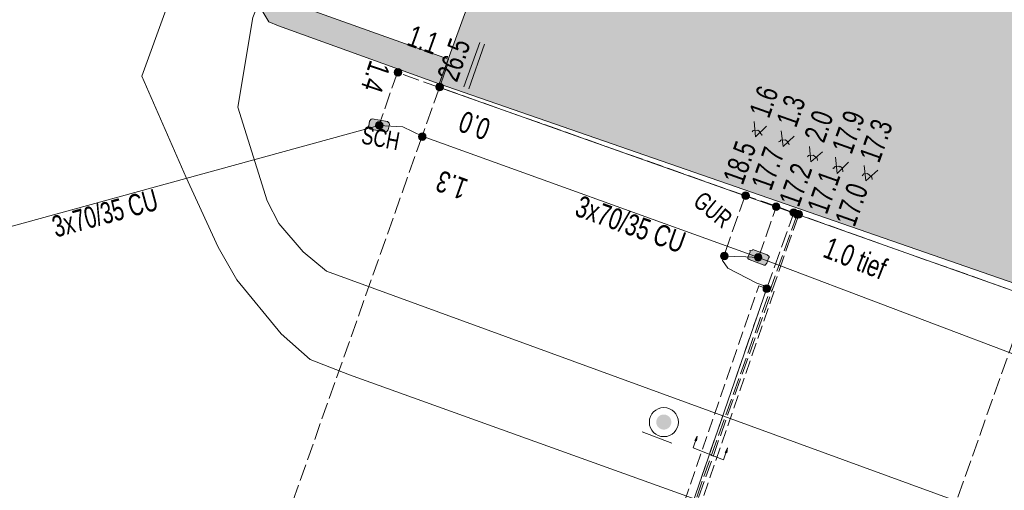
# Model space of a CAD drawing. Header units: metres. Extents: x -740 to 758, y -633 to 854.
# Tile 479 of 656: x -79 to -54, y -189 to -178. Entities that reach past the tile are written whole.
import ezdxf

# ---------------------------------------------------------------- set-up
doc = ezdxf.new("R2010")
doc.units = ezdxf.units.M
doc.header["$MEASUREMENT"] = 0
for name, pattern in [('333_125', [0.4576, 0.3328, -0.1248]), ('333_333', [0.6656, 0.3328, -0.3328]), ('416_125', [0.5408, 0.416, -0.1248])]:
    doc.linetypes.add(name, pattern=pattern)
for name, color, linetype in [('Gis.LOVION', 7, 'Continuous'), ('Grundkarte.LOVION', 7, 'Continuous'), ('Strom.LOVION', 7, 'Continuous'), ('StromBemass.LOVION', 7, 'Continuous')]:
    doc.layers.add(name, color=color, linetype=linetype)
doc.styles.add('ERSTELLTER_STIL_1', font='arial.ttf')

msp = doc.modelspace()

# ---------------------------------------------------------------- hatches: boundary and pattern name
at = {"layer": 'Grundkarte.LOVION', "linetype": 'Continuous', "lineweight": 18}
for color, points in [(9, [(-65.294, -163.701), (-68.876, -174.218), (-66.832, -174.876), (-67.056, -175.607), (-68.431, -179.377), (-43.498, -188.022), (-43.012, -186.645), (-43.781, -186.336), (-42.753, -183.25), (-36.181, -185.474), (-32.645, -175.08), (-32.464, -175.121), (-32.4, -175.174), (-32.283, -175.163), (-32.192, -175.183), (-32.016, -175.166), (-31.925, -175.187), (-31.841, -175.149), (-31.75, -175.17), (-31.665, -175.132), (-31.548, -175.12), (-31.123, -174.931), (-31.012, -174.861), (-30.927, -174.823), (-30.874, -174.759), (-30.789, -174.721), (-30.419, -174.271), (-30.398, -174.18), (-30.293, -174.052), (-30.251, -173.87), (-30.198, -173.806), (-30.116, -173.443), (-30.154, -173.358), (-30.133, -173.268), (-30.144, -173.151), (-30.124, -173.06), (-30.161, -172.975), (-30.141, -172.884), (-30.179, -172.799), (-30.19, -172.682), (-30.342, -172.342), (-30.412, -172.231), (-30.449, -172.146), (-30.514, -172.093), (-30.552, -172.008), (-30.712, -171.876), (-30.75, -171.791), (-30.911, -171.659), (-31.002, -171.638), (-31.13, -171.533), (-31.221, -171.512), (-31.285, -171.459), (-31.376, -171.439), (-30.671, -169.271), (-31.68, -168.927), (-36.913, -167.103), (-39.726, -166.137), (-40.192, -167.424), (-61.601, -160.059), (-62.818, -163.636), (-63.074, -164.341)]), (254, [(-71.993, -176.503), (-72.601, -176.326), (-72.846, -177.148), (-72.908, -177.42), (-72.66, -177.839), (-72.415, -177.934), (-68.431, -179.377), (-68.196, -178.762), (-72.238, -177.325), (-72.211, -177.293)])]:
    msp.add_hatch(color=color, dxfattribs=at).paths.add_polyline_path(points)
at = {"layer": 'Strom.LOVION', "linetype": 'Continuous', "lineweight": 13}
for points in [[(-70.139, -180.504), (-69.763, -180.571), (-69.733, -180.568), (-69.694, -180.52), (-69.663, -180.384), (-69.666, -180.354), (-69.714, -180.315), (-70.09, -180.248), (-70.119, -180.251), (-70.159, -180.299), (-70.176, -180.419), (-70.19, -180.435), (-70.187, -180.465)], [(-60.734, -183.737), (-60.382, -183.865), (-60.366, -183.879), (-60.336, -183.876), (-60.297, -183.827), (-60.25, -183.705), (-60.236, -183.689), (-60.239, -183.659), (-60.287, -183.62), (-60.64, -183.492), (-60.653, -183.508), (-60.712, -183.513), (-60.709, -183.543), (-60.756, -183.666), (-60.769, -183.682), (-60.766, -183.711)], [(-62.02, -188.119), (-62.083, -188.229), (-62.038, -188.239)], [(-61.267, -188.415), (-61.33, -188.524), (-61.285, -188.535)]]:
    msp.add_hatch(color=7, dxfattribs=at).paths.add_polyline_path(points)
at = {"layer": 'Strom.LOVION', "linetype": 'Continuous', "lineweight": 18}
msp.add_hatch(color=150, dxfattribs=at).paths.add_polyline_path([(-62.707, -187.891), (-62.694, -187.872), (-62.682, -187.851), (-62.674, -187.829), (-62.668, -187.806), (-62.665, -187.783), (-62.665, -187.759), (-62.668, -187.736), (-62.674, -187.713), (-62.683, -187.692), (-62.694, -187.671), (-62.708, -187.652), (-62.724, -187.635), (-62.742, -187.62), (-62.762, -187.608), (-62.784, -187.598), (-62.806, -187.59), (-62.829, -187.586), (-62.852, -187.585), (-62.876, -187.586), (-62.899, -187.591), (-62.921, -187.598), (-62.943, -187.608), (-62.962, -187.621), (-62.98, -187.636), (-62.996, -187.653), (-63.01, -187.672), (-63.021, -187.693), (-63.03, -187.715), (-63.036, -187.737), (-63.039, -187.761), (-63.039, -187.784), (-63.036, -187.807), (-63.03, -187.83), (-63.021, -187.852), (-63.01, -187.873), (-62.996, -187.892), (-62.979, -187.909), (-62.961, -187.924), (-62.941, -187.936), (-62.92, -187.946), (-62.898, -187.953), (-62.875, -187.958), (-62.851, -187.959), (-62.828, -187.957), (-62.805, -187.953), (-62.782, -187.946), (-62.761, -187.935), (-62.741, -187.923), (-62.723, -187.908)])
at = {"layer": 'StromBemass.LOVION', "linetype": 'Continuous', "lineweight": 13}
for points in [[(-69.38, -179.148), (-69.373, -179.139), (-69.367, -179.128), (-69.363, -179.117), (-69.36, -179.106), (-69.358, -179.094), (-69.358, -179.082), (-69.36, -179.07), (-69.363, -179.059), (-69.367, -179.048), (-69.373, -179.037), (-69.38, -179.028), (-69.388, -179.019), (-69.397, -179.011), (-69.407, -179.005), (-69.418, -179), (-69.43, -178.996), (-69.441, -178.994), (-69.453, -178.994), (-69.465, -178.994), (-69.477, -178.997), (-69.488, -179), (-69.499, -179.005), (-69.509, -179.012), (-69.518, -179.019), (-69.526, -179.028), (-69.533, -179.038), (-69.539, -179.048), (-69.543, -179.059), (-69.546, -179.071), (-69.547, -179.083), (-69.547, -179.094), (-69.546, -179.106), (-69.543, -179.118), (-69.538, -179.129), (-69.533, -179.139), (-69.526, -179.149), (-69.517, -179.157), (-69.508, -179.165), (-69.498, -179.171), (-69.487, -179.176), (-69.476, -179.18), (-69.464, -179.182), (-69.452, -179.183), (-69.441, -179.182), (-69.429, -179.18), (-69.418, -179.176), (-69.407, -179.171), (-69.397, -179.165), (-69.388, -179.157)], [(-69.376, -179.151), (-69.369, -179.141), (-69.363, -179.131), (-69.359, -179.12), (-69.356, -179.109), (-69.355, -179.097), (-69.355, -179.085), (-69.356, -179.073), (-69.359, -179.062), (-69.363, -179.051), (-69.369, -179.04), (-69.376, -179.031), (-69.384, -179.022), (-69.394, -179.015), (-69.404, -179.008), (-69.414, -179.003), (-69.426, -179), (-69.437, -178.997), (-69.449, -178.997), (-69.461, -178.997), (-69.473, -179), (-69.484, -179.003), (-69.495, -179.008), (-69.505, -179.015), (-69.514, -179.022), (-69.522, -179.031), (-69.529, -179.041), (-69.534, -179.051), (-69.539, -179.062), (-69.542, -179.074), (-69.543, -179.085), (-69.543, -179.097), (-69.542, -179.109), (-69.539, -179.121), (-69.534, -179.132), (-69.528, -179.142), (-69.521, -179.152), (-69.513, -179.16), (-69.504, -179.168), (-69.494, -179.174), (-69.483, -179.179), (-69.472, -179.183), (-69.46, -179.185), (-69.448, -179.186), (-69.437, -179.185), (-69.425, -179.183), (-69.414, -179.179), (-69.403, -179.174), (-69.393, -179.167), (-69.384, -179.16)], [(-68.348, -179.514), (-68.341, -179.504), (-68.336, -179.494), (-68.331, -179.483), (-68.328, -179.472), (-68.327, -179.461), (-68.327, -179.449), (-68.329, -179.438), (-68.332, -179.426), (-68.336, -179.415), (-68.341, -179.405), (-68.348, -179.396), (-68.356, -179.388), (-68.365, -179.38), (-68.375, -179.374), (-68.386, -179.369), (-68.397, -179.365), (-68.408, -179.363), (-68.42, -179.363), (-68.431, -179.363), (-68.443, -179.366), (-68.454, -179.369), (-68.464, -179.374), (-68.474, -179.38), (-68.483, -179.388), (-68.491, -179.396), (-68.498, -179.406), (-68.503, -179.416), (-68.507, -179.427), (-68.51, -179.438), (-68.512, -179.45), (-68.512, -179.461), (-68.51, -179.473), (-68.507, -179.484), (-68.503, -179.495), (-68.497, -179.505), (-68.49, -179.514), (-68.482, -179.523), (-68.473, -179.53), (-68.464, -179.536), (-68.453, -179.541), (-68.442, -179.545), (-68.431, -179.547), (-68.419, -179.548), (-68.407, -179.547), (-68.396, -179.545), (-68.385, -179.541), (-68.375, -179.536), (-68.365, -179.53), (-68.356, -179.522)], [(-68.34, -179.515), (-68.334, -179.506), (-68.328, -179.496), (-68.324, -179.485), (-68.321, -179.474), (-68.32, -179.462), (-68.32, -179.45), (-68.321, -179.439), (-68.324, -179.428), (-68.328, -179.417), (-68.334, -179.407), (-68.341, -179.397), (-68.349, -179.389), (-68.358, -179.381), (-68.368, -179.375), (-68.378, -179.37), (-68.389, -179.367), (-68.401, -179.365), (-68.412, -179.364), (-68.424, -179.365), (-68.435, -179.367), (-68.446, -179.37), (-68.457, -179.375), (-68.467, -179.382), (-68.476, -179.389), (-68.484, -179.398), (-68.49, -179.407), (-68.496, -179.417), (-68.5, -179.428), (-68.503, -179.439), (-68.505, -179.451), (-68.505, -179.463), (-68.503, -179.474), (-68.5, -179.485), (-68.496, -179.496), (-68.49, -179.506), (-68.483, -179.516), (-68.475, -179.524), (-68.466, -179.532), (-68.456, -179.538), (-68.446, -179.543), (-68.435, -179.546), (-68.423, -179.548), (-68.412, -179.549), (-68.4, -179.548), (-68.389, -179.546), (-68.378, -179.543), (-68.367, -179.538), (-68.357, -179.531), (-68.348, -179.524)], [(-68.376, -179.499), (-68.371, -179.493), (-68.367, -179.486), (-68.364, -179.479), (-68.363, -179.471), (-68.362, -179.463), (-68.362, -179.456), (-68.363, -179.448), (-68.365, -179.441), (-68.367, -179.433), (-68.371, -179.427), (-68.376, -179.42), (-68.381, -179.415), (-68.387, -179.41), (-68.394, -179.406), (-68.401, -179.403), (-68.408, -179.4), (-68.416, -179.399), (-68.423, -179.398), (-68.431, -179.399), (-68.439, -179.4), (-68.446, -179.403), (-68.453, -179.406), (-68.459, -179.41), (-68.465, -179.415), (-68.471, -179.421), (-68.475, -179.427), (-68.479, -179.434), (-68.482, -179.441), (-68.483, -179.448), (-68.484, -179.456), (-68.484, -179.464), (-68.483, -179.472), (-68.481, -179.479), (-68.479, -179.486), (-68.475, -179.493), (-68.47, -179.499), (-68.465, -179.505), (-68.459, -179.51), (-68.452, -179.514), (-68.445, -179.517), (-68.438, -179.519), (-68.431, -179.521), (-68.423, -179.521), (-68.415, -179.521), (-68.408, -179.519), (-68.4, -179.517), (-68.393, -179.514), (-68.387, -179.509), (-68.381, -179.504)], [(-69.844, -180.466), (-69.837, -180.457), (-69.831, -180.446), (-69.827, -180.435), (-69.824, -180.424), (-69.823, -180.412), (-69.823, -180.4), (-69.824, -180.389), (-69.827, -180.377), (-69.832, -180.366), (-69.837, -180.356), (-69.844, -180.346), (-69.852, -180.338), (-69.862, -180.33), (-69.872, -180.324), (-69.882, -180.319), (-69.893, -180.315), (-69.905, -180.313), (-69.917, -180.313), (-69.929, -180.313), (-69.94, -180.316), (-69.951, -180.319), (-69.962, -180.324), (-69.972, -180.331), (-69.981, -180.338), (-69.989, -180.347), (-69.996, -180.356), (-70.002, -180.367), (-70.006, -180.378), (-70.009, -180.389), (-70.01, -180.401), (-70.01, -180.413), (-70.009, -180.424), (-70.006, -180.436), (-70.001, -180.447), (-69.996, -180.457), (-69.989, -180.467), (-69.981, -180.475), (-69.971, -180.483), (-69.961, -180.489), (-69.951, -180.494), (-69.94, -180.498), (-69.928, -180.5), (-69.916, -180.5), (-69.904, -180.5), (-69.893, -180.497), (-69.882, -180.494), (-69.871, -180.489), (-69.861, -180.482), (-69.852, -180.475)], [(-68.777, -180.745), (-68.77, -180.736), (-68.765, -180.725), (-68.76, -180.714), (-68.758, -180.703), (-68.756, -180.691), (-68.756, -180.679), (-68.758, -180.667), (-68.761, -180.656), (-68.765, -180.645), (-68.771, -180.634), (-68.778, -180.625), (-68.786, -180.616), (-68.795, -180.609), (-68.805, -180.602), (-68.816, -180.597), (-68.827, -180.594), (-68.839, -180.591), (-68.851, -180.591), (-68.863, -180.591), (-68.874, -180.594), (-68.885, -180.597), (-68.896, -180.603), (-68.906, -180.609), (-68.915, -180.616), (-68.923, -180.625), (-68.93, -180.635), (-68.936, -180.645), (-68.94, -180.656), (-68.943, -180.668), (-68.945, -180.68), (-68.945, -180.691), (-68.943, -180.703), (-68.94, -180.715), (-68.936, -180.726), (-68.93, -180.736), (-68.923, -180.746), (-68.915, -180.754), (-68.906, -180.762), (-68.896, -180.768), (-68.885, -180.773), (-68.874, -180.777), (-68.862, -180.779), (-68.85, -180.78), (-68.838, -180.779), (-68.827, -180.777), (-68.815, -180.773), (-68.805, -180.768), (-68.795, -180.761), (-68.786, -180.754)], [(-68.777, -180.745), (-68.77, -180.736), (-68.765, -180.725), (-68.76, -180.714), (-68.758, -180.703), (-68.756, -180.691), (-68.756, -180.679), (-68.758, -180.667), (-68.761, -180.656), (-68.765, -180.645), (-68.771, -180.634), (-68.778, -180.625), (-68.786, -180.616), (-68.795, -180.609), (-68.805, -180.602), (-68.816, -180.597), (-68.827, -180.594), (-68.839, -180.591), (-68.851, -180.591), (-68.863, -180.591), (-68.874, -180.594), (-68.885, -180.597), (-68.896, -180.603), (-68.906, -180.609), (-68.915, -180.616), (-68.923, -180.625), (-68.93, -180.635), (-68.936, -180.645), (-68.94, -180.656), (-68.943, -180.668), (-68.945, -180.68), (-68.945, -180.691), (-68.943, -180.703), (-68.94, -180.715), (-68.936, -180.726), (-68.93, -180.736), (-68.923, -180.746), (-68.915, -180.754), (-68.906, -180.762), (-68.896, -180.768), (-68.885, -180.773), (-68.874, -180.777), (-68.862, -180.779), (-68.85, -180.78), (-68.838, -180.779), (-68.827, -180.777), (-68.815, -180.773), (-68.805, -180.768), (-68.795, -180.761), (-68.786, -180.754)], [(-60.745, -182.212), (-60.738, -182.202), (-60.732, -182.192), (-60.728, -182.181), (-60.725, -182.169), (-60.723, -182.157), (-60.723, -182.146), (-60.725, -182.134), (-60.728, -182.122), (-60.732, -182.111), (-60.738, -182.101), (-60.745, -182.091), (-60.753, -182.082), (-60.762, -182.075), (-60.773, -182.069), (-60.783, -182.063), (-60.795, -182.06), (-60.806, -182.058), (-60.818, -182.057), (-60.83, -182.058), (-60.842, -182.06), (-60.853, -182.064), (-60.864, -182.069), (-60.874, -182.075), (-60.883, -182.083), (-60.891, -182.092), (-60.898, -182.101), (-60.904, -182.112), (-60.908, -182.123), (-60.911, -182.134), (-60.913, -182.146), (-60.913, -182.158), (-60.911, -182.17), (-60.908, -182.181), (-60.904, -182.193), (-60.898, -182.203), (-60.891, -182.213), (-60.883, -182.221), (-60.874, -182.229), (-60.863, -182.235), (-60.853, -182.24), (-60.841, -182.244), (-60.83, -182.246), (-60.818, -182.247), (-60.806, -182.246), (-60.794, -182.244), (-60.783, -182.24), (-60.772, -182.235), (-60.762, -182.228), (-60.753, -182.221)], [(-60.783, -182.192), (-60.778, -182.185), (-60.775, -182.179), (-60.772, -182.171), (-60.77, -182.164), (-60.769, -182.156), (-60.769, -182.148), (-60.77, -182.141), (-60.772, -182.133), (-60.775, -182.126), (-60.778, -182.119), (-60.783, -182.113), (-60.788, -182.107), (-60.794, -182.102), (-60.801, -182.098), (-60.808, -182.095), (-60.815, -182.093), (-60.823, -182.091), (-60.831, -182.091), (-60.838, -182.091), (-60.846, -182.093), (-60.853, -182.095), (-60.86, -182.098), (-60.867, -182.103), (-60.873, -182.108), (-60.878, -182.113), (-60.883, -182.12), (-60.886, -182.126), (-60.889, -182.134), (-60.891, -182.141), (-60.892, -182.149), (-60.892, -182.157), (-60.891, -182.164), (-60.889, -182.172), (-60.886, -182.179), (-60.883, -182.186), (-60.878, -182.192), (-60.873, -182.198), (-60.867, -182.203), (-60.86, -182.207), (-60.853, -182.21), (-60.846, -182.212), (-60.838, -182.214), (-60.83, -182.214), (-60.823, -182.214), (-60.815, -182.212), (-60.808, -182.21), (-60.801, -182.207), (-60.794, -182.202), (-60.788, -182.197)], [(-60.782, -182.19), (-60.777, -182.184), (-60.773, -182.177), (-60.771, -182.17), (-60.769, -182.163), (-60.768, -182.155), (-60.768, -182.147), (-60.769, -182.139), (-60.771, -182.132), (-60.774, -182.125), (-60.777, -182.118), (-60.782, -182.112), (-60.787, -182.106), (-60.793, -182.101), (-60.8, -182.097), (-60.807, -182.094), (-60.814, -182.091), (-60.822, -182.09), (-60.83, -182.089), (-60.837, -182.09), (-60.845, -182.091), (-60.852, -182.094), (-60.859, -182.097), (-60.866, -182.101), (-60.872, -182.106), (-60.877, -182.112), (-60.882, -182.118), (-60.885, -182.125), (-60.888, -182.132), (-60.89, -182.14), (-60.891, -182.148), (-60.891, -182.155), (-60.89, -182.163), (-60.888, -182.17), (-60.885, -182.178), (-60.881, -182.184), (-60.877, -182.191), (-60.871, -182.196), (-60.866, -182.201), (-60.859, -182.205), (-60.852, -182.209), (-60.845, -182.211), (-60.837, -182.212), (-60.829, -182.213), (-60.821, -182.212), (-60.814, -182.211), (-60.806, -182.209), (-60.799, -182.205), (-60.793, -182.201), (-60.787, -182.196)], [(-59.989, -182.484), (-59.983, -182.474), (-59.977, -182.464), (-59.973, -182.453), (-59.97, -182.442), (-59.969, -182.431), (-59.969, -182.419), (-59.97, -182.407), (-59.973, -182.396), (-59.977, -182.385), (-59.983, -182.375), (-59.99, -182.366), (-59.998, -182.357), (-60.007, -182.35), (-60.017, -182.344), (-60.027, -182.339), (-60.038, -182.335), (-60.05, -182.333), (-60.061, -182.332), (-60.073, -182.333), (-60.084, -182.335), (-60.095, -182.339), (-60.106, -182.344), (-60.116, -182.35), (-60.125, -182.358), (-60.133, -182.366), (-60.139, -182.376), (-60.145, -182.386), (-60.149, -182.397), (-60.152, -182.408), (-60.153, -182.42), (-60.153, -182.431), (-60.152, -182.443), (-60.149, -182.454), (-60.145, -182.465), (-60.139, -182.475), (-60.132, -182.484), (-60.124, -182.493), (-60.115, -182.5), (-60.105, -182.506), (-60.095, -182.511), (-60.084, -182.515), (-60.072, -182.517), (-60.061, -182.518), (-60.049, -182.517), (-60.038, -182.515), (-60.027, -182.511), (-60.016, -182.506), (-60.006, -182.5), (-59.997, -182.492)], [(-60.005, -182.454), (-60, -182.448), (-59.996, -182.441), (-59.993, -182.434), (-59.992, -182.426), (-59.991, -182.419), (-59.991, -182.411), (-59.992, -182.403), (-59.994, -182.396), (-59.996, -182.389), (-60, -182.382), (-60.005, -182.376), (-60.01, -182.37), (-60.016, -182.365), (-60.023, -182.361), (-60.03, -182.358), (-60.037, -182.355), (-60.045, -182.354), (-60.053, -182.353), (-60.06, -182.354), (-60.068, -182.355), (-60.075, -182.358), (-60.082, -182.361), (-60.089, -182.365), (-60.095, -182.37), (-60.1, -182.376), (-60.105, -182.382), (-60.108, -182.389), (-60.111, -182.396), (-60.113, -182.404), (-60.114, -182.411), (-60.114, -182.419), (-60.113, -182.427), (-60.111, -182.434), (-60.108, -182.442), (-60.104, -182.448), (-60.1, -182.455), (-60.094, -182.46), (-60.088, -182.465), (-60.082, -182.469), (-60.075, -182.473), (-60.067, -182.475), (-60.06, -182.476), (-60.052, -182.477), (-60.044, -182.476), (-60.037, -182.475), (-60.029, -182.472), (-60.022, -182.469), (-60.016, -182.465), (-60.01, -182.46)], [(-60.005, -182.454), (-60, -182.448), (-59.996, -182.441), (-59.993, -182.434), (-59.992, -182.426), (-59.991, -182.419), (-59.991, -182.411), (-59.992, -182.403), (-59.994, -182.396), (-59.996, -182.389), (-60, -182.382), (-60.005, -182.376), (-60.01, -182.37), (-60.016, -182.365), (-60.023, -182.361), (-60.03, -182.358), (-60.037, -182.355), (-60.045, -182.354), (-60.053, -182.353), (-60.06, -182.354), (-60.068, -182.355), (-60.075, -182.358), (-60.082, -182.361), (-60.089, -182.365), (-60.095, -182.37), (-60.1, -182.376), (-60.105, -182.382), (-60.108, -182.389), (-60.111, -182.396), (-60.113, -182.404), (-60.114, -182.411), (-60.114, -182.419), (-60.113, -182.427), (-60.111, -182.434), (-60.108, -182.442), (-60.104, -182.448), (-60.1, -182.455), (-60.094, -182.46), (-60.088, -182.465), (-60.082, -182.469), (-60.075, -182.473), (-60.067, -182.475), (-60.06, -182.476), (-60.052, -182.477), (-60.044, -182.476), (-60.037, -182.475), (-60.029, -182.472), (-60.022, -182.469), (-60.016, -182.465), (-60.01, -182.46)], [(-59.557, -182.629), (-59.55, -182.62), (-59.544, -182.61), (-59.54, -182.599), (-59.537, -182.588), (-59.536, -182.576), (-59.536, -182.565), (-59.537, -182.553), (-59.54, -182.542), (-59.545, -182.531), (-59.55, -182.521), (-59.557, -182.512), (-59.565, -182.503), (-59.574, -182.496), (-59.584, -182.49), (-59.594, -182.485), (-59.605, -182.481), (-59.617, -182.479), (-59.628, -182.479), (-59.64, -182.479), (-59.651, -182.482), (-59.662, -182.485), (-59.673, -182.49), (-59.683, -182.496), (-59.692, -182.504), (-59.699, -182.512), (-59.706, -182.522), (-59.712, -182.532), (-59.716, -182.543), (-59.719, -182.554), (-59.72, -182.565), (-59.72, -182.577), (-59.719, -182.588), (-59.716, -182.6), (-59.712, -182.61), (-59.706, -182.621), (-59.699, -182.63), (-59.691, -182.638), (-59.682, -182.646), (-59.672, -182.652), (-59.662, -182.657), (-59.651, -182.66), (-59.639, -182.663), (-59.628, -182.663), (-59.616, -182.662), (-59.605, -182.66), (-59.594, -182.657), (-59.583, -182.652), (-59.574, -182.645), (-59.565, -182.638)], [(-59.574, -182.614), (-59.57, -182.608), (-59.566, -182.601), (-59.563, -182.594), (-59.561, -182.586), (-59.56, -182.578), (-59.56, -182.57), (-59.561, -182.563), (-59.563, -182.555), (-59.566, -182.548), (-59.57, -182.541), (-59.574, -182.535), (-59.58, -182.529), (-59.586, -182.524), (-59.592, -182.52), (-59.6, -182.516), (-59.607, -182.514), (-59.615, -182.513), (-59.623, -182.512), (-59.63, -182.513), (-59.638, -182.514), (-59.646, -182.517), (-59.653, -182.52), (-59.659, -182.524), (-59.665, -182.529), (-59.671, -182.535), (-59.675, -182.541), (-59.679, -182.548), (-59.682, -182.555), (-59.684, -182.563), (-59.685, -182.571), (-59.685, -182.579), (-59.684, -182.586), (-59.682, -182.594), (-59.679, -182.601), (-59.675, -182.608), (-59.67, -182.615), (-59.665, -182.62), (-59.659, -182.625), (-59.652, -182.629), (-59.645, -182.633), (-59.638, -182.635), (-59.63, -182.637), (-59.622, -182.637), (-59.614, -182.637), (-59.607, -182.635), (-59.599, -182.633), (-59.592, -182.629), (-59.585, -182.625), (-59.579, -182.62)], [(-59.574, -182.614), (-59.57, -182.608), (-59.566, -182.601), (-59.563, -182.594), (-59.561, -182.586), (-59.56, -182.578), (-59.56, -182.57), (-59.561, -182.563), (-59.563, -182.555), (-59.566, -182.548), (-59.57, -182.541), (-59.574, -182.535), (-59.58, -182.529), (-59.586, -182.524), (-59.592, -182.52), (-59.6, -182.516), (-59.607, -182.514), (-59.615, -182.513), (-59.623, -182.512), (-59.63, -182.513), (-59.638, -182.514), (-59.646, -182.517), (-59.653, -182.52), (-59.659, -182.524), (-59.665, -182.529), (-59.671, -182.535), (-59.675, -182.541), (-59.679, -182.548), (-59.682, -182.555), (-59.684, -182.563), (-59.685, -182.571), (-59.685, -182.579), (-59.684, -182.586), (-59.682, -182.594), (-59.679, -182.601), (-59.675, -182.608), (-59.67, -182.615), (-59.665, -182.62), (-59.659, -182.625), (-59.652, -182.629), (-59.645, -182.633), (-59.638, -182.635), (-59.63, -182.637), (-59.622, -182.637), (-59.614, -182.637), (-59.607, -182.635), (-59.599, -182.633), (-59.592, -182.629), (-59.585, -182.625), (-59.579, -182.62)], [(-59.47, -182.671), (-59.463, -182.661), (-59.457, -182.651), (-59.453, -182.639), (-59.45, -182.628), (-59.448, -182.616), (-59.448, -182.603), (-59.45, -182.591), (-59.453, -182.58), (-59.458, -182.568), (-59.463, -182.558), (-59.471, -182.548), (-59.479, -182.539), (-59.488, -182.531), (-59.499, -182.525), (-59.51, -182.52), (-59.521, -182.516), (-59.533, -182.514), (-59.545, -182.513), (-59.558, -182.514), (-59.57, -182.516), (-59.581, -182.52), (-59.592, -182.525), (-59.602, -182.532), (-59.612, -182.539), (-59.62, -182.548), (-59.627, -182.558), (-59.633, -182.569), (-59.637, -182.58), (-59.64, -182.592), (-59.642, -182.604), (-59.642, -182.616), (-59.64, -182.628), (-59.637, -182.64), (-59.633, -182.651), (-59.627, -182.662), (-59.62, -182.672), (-59.611, -182.681), (-59.602, -182.688), (-59.592, -182.695), (-59.581, -182.7), (-59.569, -182.704), (-59.557, -182.706), (-59.545, -182.707), (-59.533, -182.706), (-59.521, -182.704), (-59.509, -182.7), (-59.498, -182.695), (-59.488, -182.688), (-59.479, -182.68)], [(-59.499, -182.648), (-59.494, -182.642), (-59.49, -182.635), (-59.487, -182.628), (-59.486, -182.621), (-59.485, -182.613), (-59.485, -182.605), (-59.486, -182.597), (-59.488, -182.59), (-59.49, -182.583), (-59.494, -182.576), (-59.499, -182.57), (-59.504, -182.564), (-59.51, -182.559), (-59.517, -182.555), (-59.524, -182.552), (-59.531, -182.549), (-59.539, -182.548), (-59.546, -182.547), (-59.554, -182.548), (-59.562, -182.549), (-59.569, -182.552), (-59.576, -182.555), (-59.583, -182.559), (-59.589, -182.564), (-59.594, -182.57), (-59.598, -182.576), (-59.602, -182.583), (-59.605, -182.59), (-59.607, -182.598), (-59.608, -182.605), (-59.608, -182.613), (-59.607, -182.621), (-59.605, -182.628), (-59.602, -182.636), (-59.598, -182.642), (-59.594, -182.649), (-59.588, -182.654), (-59.582, -182.659), (-59.576, -182.663), (-59.569, -182.667), (-59.561, -182.669), (-59.554, -182.67), (-59.546, -182.671), (-59.538, -182.67), (-59.531, -182.669), (-59.523, -182.666), (-59.516, -182.663), (-59.51, -182.659), (-59.504, -182.654)], [(-59.499, -182.648), (-59.494, -182.642), (-59.49, -182.635), (-59.487, -182.628), (-59.486, -182.621), (-59.485, -182.613), (-59.485, -182.605), (-59.486, -182.597), (-59.488, -182.59), (-59.49, -182.583), (-59.494, -182.576), (-59.499, -182.57), (-59.504, -182.564), (-59.51, -182.559), (-59.517, -182.555), (-59.524, -182.552), (-59.531, -182.549), (-59.539, -182.548), (-59.546, -182.547), (-59.554, -182.548), (-59.562, -182.549), (-59.569, -182.552), (-59.576, -182.555), (-59.583, -182.559), (-59.589, -182.564), (-59.594, -182.57), (-59.598, -182.576), (-59.602, -182.583), (-59.605, -182.59), (-59.607, -182.598), (-59.608, -182.605), (-59.608, -182.613), (-59.607, -182.621), (-59.605, -182.628), (-59.602, -182.636), (-59.598, -182.642), (-59.594, -182.649), (-59.588, -182.654), (-59.582, -182.659), (-59.576, -182.663), (-59.569, -182.667), (-59.561, -182.669), (-59.554, -182.67), (-59.546, -182.671), (-59.538, -182.67), (-59.531, -182.669), (-59.523, -182.666), (-59.516, -182.663), (-59.51, -182.659), (-59.504, -182.654)], [(-59.427, -182.676), (-59.42, -182.667), (-59.415, -182.656), (-59.41, -182.645), (-59.408, -182.634), (-59.406, -182.622), (-59.406, -182.61), (-59.408, -182.599), (-59.411, -182.587), (-59.415, -182.576), (-59.421, -182.566), (-59.428, -182.556), (-59.436, -182.548), (-59.445, -182.54), (-59.455, -182.534), (-59.466, -182.529), (-59.477, -182.525), (-59.489, -182.523), (-59.5, -182.522), (-59.512, -182.523), (-59.524, -182.525), (-59.535, -182.529), (-59.546, -182.534), (-59.556, -182.541), (-59.565, -182.548), (-59.573, -182.557), (-59.58, -182.566), (-59.585, -182.577), (-59.59, -182.588), (-59.593, -182.599), (-59.594, -182.611), (-59.594, -182.623), (-59.592, -182.634), (-59.589, -182.646), (-59.585, -182.657), (-59.579, -182.667), (-59.572, -182.677), (-59.564, -182.685), (-59.555, -182.693), (-59.545, -182.699), (-59.534, -182.704), (-59.523, -182.708), (-59.512, -182.71), (-59.5, -182.711), (-59.488, -182.71), (-59.476, -182.708), (-59.465, -182.704), (-59.454, -182.699), (-59.444, -182.692), (-59.435, -182.685)], [(-59.45, -182.662), (-59.445, -182.656), (-59.442, -182.649), (-59.439, -182.641), (-59.437, -182.634), (-59.436, -182.626), (-59.436, -182.618), (-59.437, -182.61), (-59.439, -182.602), (-59.442, -182.595), (-59.446, -182.588), (-59.45, -182.582), (-59.456, -182.576), (-59.462, -182.571), (-59.469, -182.567), (-59.476, -182.563), (-59.483, -182.561), (-59.491, -182.559), (-59.499, -182.559), (-59.507, -182.559), (-59.515, -182.561), (-59.522, -182.563), (-59.53, -182.567), (-59.536, -182.571), (-59.542, -182.576), (-59.548, -182.582), (-59.552, -182.588), (-59.556, -182.595), (-59.559, -182.603), (-59.561, -182.61), (-59.562, -182.618), (-59.562, -182.626), (-59.561, -182.634), (-59.559, -182.642), (-59.556, -182.649), (-59.552, -182.656), (-59.547, -182.662), (-59.542, -182.668), (-59.536, -182.673), (-59.529, -182.678), (-59.522, -182.681), (-59.514, -182.683), (-59.507, -182.685), (-59.499, -182.685), (-59.491, -182.685), (-59.483, -182.683), (-59.475, -182.681), (-59.468, -182.677), (-59.462, -182.673), (-59.456, -182.668)], [(-59.449, -182.666), (-59.444, -182.659), (-59.44, -182.652), (-59.437, -182.645), (-59.435, -182.637), (-59.434, -182.629), (-59.434, -182.621), (-59.435, -182.614), (-59.437, -182.606), (-59.44, -182.599), (-59.444, -182.592), (-59.449, -182.585), (-59.454, -182.579), (-59.46, -182.574), (-59.467, -182.57), (-59.474, -182.567), (-59.482, -182.564), (-59.49, -182.563), (-59.498, -182.562), (-59.505, -182.563), (-59.513, -182.564), (-59.521, -182.567), (-59.528, -182.57), (-59.535, -182.575), (-59.541, -182.58), (-59.546, -182.585), (-59.551, -182.592), (-59.555, -182.599), (-59.558, -182.606), (-59.559, -182.614), (-59.56, -182.622), (-59.56, -182.63), (-59.559, -182.638), (-59.557, -182.645), (-59.554, -182.653), (-59.551, -182.66), (-59.546, -182.666), (-59.54, -182.672), (-59.534, -182.677), (-59.528, -182.681), (-59.52, -182.684), (-59.513, -182.687), (-59.505, -182.688), (-59.497, -182.689), (-59.489, -182.688), (-59.481, -182.687), (-59.474, -182.684), (-59.467, -182.681), (-59.46, -182.677), (-59.454, -182.672)], [(-61.277, -183.712), (-61.27, -183.702), (-61.264, -183.692), (-61.26, -183.681), (-61.257, -183.669), (-61.256, -183.657), (-61.256, -183.645), (-61.257, -183.633), (-61.26, -183.622), (-61.265, -183.61), (-61.271, -183.6), (-61.278, -183.59), (-61.286, -183.581), (-61.295, -183.574), (-61.305, -183.567), (-61.316, -183.562), (-61.328, -183.559), (-61.339, -183.556), (-61.351, -183.556), (-61.363, -183.557), (-61.375, -183.559), (-61.387, -183.563), (-61.398, -183.568), (-61.408, -183.574), (-61.417, -183.582), (-61.425, -183.591), (-61.432, -183.6), (-61.438, -183.611), (-61.442, -183.622), (-61.445, -183.634), (-61.447, -183.646), (-61.447, -183.658), (-61.445, -183.67), (-61.442, -183.681), (-61.438, -183.692), (-61.432, -183.703), (-61.425, -183.713), (-61.416, -183.721), (-61.407, -183.729), (-61.397, -183.735), (-61.386, -183.74), (-61.375, -183.744), (-61.363, -183.746), (-61.351, -183.747), (-61.339, -183.746), (-61.327, -183.744), (-61.316, -183.74), (-61.305, -183.735), (-61.295, -183.729), (-61.285, -183.721)], [(-61.311, -183.691), (-61.306, -183.685), (-61.302, -183.678), (-61.3, -183.671), (-61.298, -183.663), (-61.297, -183.656), (-61.297, -183.648), (-61.298, -183.641), (-61.3, -183.633), (-61.303, -183.626), (-61.306, -183.619), (-61.311, -183.613), (-61.316, -183.608), (-61.322, -183.603), (-61.328, -183.599), (-61.335, -183.595), (-61.343, -183.593), (-61.35, -183.592), (-61.358, -183.591), (-61.366, -183.592), (-61.373, -183.593), (-61.38, -183.596), (-61.387, -183.599), (-61.394, -183.603), (-61.4, -183.608), (-61.405, -183.613), (-61.409, -183.62), (-61.413, -183.626), (-61.416, -183.634), (-61.418, -183.641), (-61.419, -183.649), (-61.419, -183.656), (-61.418, -183.664), (-61.416, -183.671), (-61.413, -183.678), (-61.409, -183.685), (-61.405, -183.691), (-61.399, -183.697), (-61.393, -183.702), (-61.387, -183.706), (-61.38, -183.709), (-61.373, -183.711), (-61.365, -183.713), (-61.358, -183.713), (-61.35, -183.713), (-61.342, -183.711), (-61.335, -183.709), (-61.328, -183.706), (-61.322, -183.702), (-61.316, -183.697)], [(-60.437, -183.743), (-60.43, -183.733), (-60.424, -183.723), (-60.42, -183.712), (-60.417, -183.701), (-60.415, -183.689), (-60.415, -183.677), (-60.417, -183.666), (-60.42, -183.654), (-60.424, -183.643), (-60.43, -183.633), (-60.437, -183.623), (-60.445, -183.615), (-60.454, -183.607), (-60.464, -183.601), (-60.475, -183.596), (-60.486, -183.593), (-60.497, -183.59), (-60.509, -183.59), (-60.521, -183.59), (-60.533, -183.593), (-60.544, -183.596), (-60.554, -183.601), (-60.564, -183.608), (-60.573, -183.615), (-60.581, -183.624), (-60.588, -183.633), (-60.594, -183.644), (-60.598, -183.655), (-60.601, -183.666), (-60.602, -183.678), (-60.602, -183.69), (-60.601, -183.701), (-60.598, -183.713), (-60.594, -183.724), (-60.588, -183.734), (-60.581, -183.743), (-60.573, -183.752), (-60.564, -183.759), (-60.554, -183.766), (-60.543, -183.771), (-60.532, -183.774), (-60.52, -183.776), (-60.509, -183.777), (-60.497, -183.776), (-60.485, -183.774), (-60.474, -183.77), (-60.464, -183.765), (-60.454, -183.759), (-60.445, -183.752)], [(-60.457, -183.719), (-60.452, -183.713), (-60.448, -183.706), (-60.445, -183.698), (-60.443, -183.691), (-60.442, -183.683), (-60.442, -183.675), (-60.443, -183.667), (-60.445, -183.659), (-60.448, -183.652), (-60.452, -183.645), (-60.457, -183.638), (-60.462, -183.632), (-60.469, -183.627), (-60.475, -183.623), (-60.483, -183.62), (-60.49, -183.617), (-60.498, -183.616), (-60.506, -183.615), (-60.514, -183.616), (-60.522, -183.617), (-60.529, -183.62), (-60.537, -183.623), (-60.543, -183.628), (-60.55, -183.633), (-60.555, -183.639), (-60.56, -183.645), (-60.564, -183.652), (-60.566, -183.66), (-60.568, -183.667), (-60.569, -183.675), (-60.569, -183.683), (-60.568, -183.691), (-60.566, -183.699), (-60.563, -183.706), (-60.559, -183.713), (-60.555, -183.72), (-60.549, -183.725), (-60.543, -183.731), (-60.536, -183.735), (-60.529, -183.738), (-60.522, -183.741), (-60.514, -183.742), (-60.506, -183.743), (-60.498, -183.742), (-60.49, -183.741), (-60.482, -183.738), (-60.475, -183.735), (-60.468, -183.73), (-60.462, -183.725)], [(-60.222, -184.522), (-60.215, -184.512), (-60.21, -184.502), (-60.205, -184.491), (-60.202, -184.48), (-60.201, -184.468), (-60.201, -184.456), (-60.203, -184.444), (-60.206, -184.433), (-60.21, -184.422), (-60.216, -184.412), (-60.223, -184.402), (-60.231, -184.394), (-60.24, -184.386), (-60.25, -184.38), (-60.26, -184.375), (-60.272, -184.372), (-60.283, -184.369), (-60.295, -184.369), (-60.307, -184.369), (-60.318, -184.372), (-60.329, -184.375), (-60.34, -184.38), (-60.35, -184.387), (-60.359, -184.394), (-60.367, -184.403), (-60.374, -184.412), (-60.379, -184.423), (-60.384, -184.434), (-60.387, -184.445), (-60.388, -184.457), (-60.388, -184.469), (-60.386, -184.48), (-60.384, -184.492), (-60.379, -184.502), (-60.373, -184.513), (-60.366, -184.522), (-60.358, -184.531), (-60.349, -184.538), (-60.339, -184.545), (-60.329, -184.55), (-60.318, -184.553), (-60.306, -184.555), (-60.294, -184.556), (-60.282, -184.555), (-60.271, -184.553), (-60.26, -184.549), (-60.249, -184.544), (-60.239, -184.538), (-60.23, -184.53)], [(-60.247, -184.489), (-60.242, -184.482), (-60.238, -184.475), (-60.236, -184.468), (-60.234, -184.46), (-60.233, -184.452), (-60.233, -184.445), (-60.234, -184.437), (-60.236, -184.429), (-60.239, -184.422), (-60.242, -184.415), (-60.247, -184.408), (-60.253, -184.402), (-60.259, -184.397), (-60.265, -184.393), (-60.273, -184.39), (-60.28, -184.387), (-60.288, -184.386), (-60.296, -184.385), (-60.304, -184.386), (-60.312, -184.388), (-60.319, -184.39), (-60.326, -184.393), (-60.333, -184.398), (-60.339, -184.403), (-60.344, -184.409), (-60.349, -184.415), (-60.353, -184.422), (-60.356, -184.429), (-60.358, -184.437), (-60.359, -184.445), (-60.359, -184.453), (-60.358, -184.461), (-60.356, -184.468), (-60.353, -184.476), (-60.349, -184.483), (-60.344, -184.489), (-60.339, -184.495), (-60.333, -184.5), (-60.326, -184.504), (-60.319, -184.508), (-60.311, -184.51), (-60.303, -184.511), (-60.295, -184.512), (-60.288, -184.511), (-60.28, -184.51), (-60.272, -184.507), (-60.265, -184.504), (-60.258, -184.5), (-60.252, -184.495)]]:
    msp.add_hatch(color=7, dxfattribs=at).paths.add_polyline_path(points)

# ---------------------------------------------------------------- linework, layer by layer
at = {"layer": 'Gis.LOVION', "color": 44, "linetype": 'Continuous', "lineweight": 18}
msp.add_lwpolyline([(-68.213, -178.882), (-68.423, -179.464), (-43.424, -188.325), (-43.215, -187.743)], dxfattribs=at)
at = {"layer": 'Grundkarte.LOVION', "color": 8, "linetype": 'Continuous', "lineweight": 18}
msp.add_lwpolyline([(-36.181, -185.474), (-42.753, -183.25), (-43.781, -186.336), (-43.012, -186.645), (-43.498, -188.022), (-68.431, -179.377), (-67.056, -175.607), (-66.832, -174.876), (-68.876, -174.218), (-65.294, -163.701), (-63.074, -164.341), (-62.818, -163.636), (-61.601, -160.059), (-40.192, -167.424)], dxfattribs=at)
at = {"layer": 'Grundkarte.LOVION', "color": 253, "linetype": 'Continuous', "lineweight": 18}
msp.add_lwpolyline([(-25.34, -202.946), (-54.109, -192.547), (-70.651, -186.598), (-71.634, -186.222), (-72.347, -185.582), (-73.453, -184.242), (-73.916, -183.43), (-74.706, -181.704), (-75.81, -179.182), (-75.203, -177.526), (-73.73, -173.245), (-69.352, -174.797), (-72.154, -175.455), (-73.055, -177.73), (-73.429, -179.954), (-72.699, -182.277), (-72.408, -182.839), (-71.806, -183.549), (-71.228, -184.024), (-52.838, -190.738), (-44.38, -193.813), (-41.372, -192.839)], dxfattribs=at)
at = {"layer": 'Grundkarte.LOVION', "color": 7, "linetype": 'Continuous', "lineweight": 13}
msp.add_lwpolyline([(-71.993, -176.503), (-72.211, -177.293), (-72.238, -177.325), (-68.196, -178.762), (-68.431, -179.377), (-72.415, -177.934), (-72.66, -177.839), (-72.908, -177.42), (-72.846, -177.148), (-72.601, -176.326)], close=True, dxfattribs=at)
at = {"layer": 'Strom.LOVION', "color": 7, "linetype": 'Continuous', "lineweight": 13}
for points in [[(-70.139, -180.504), (-70.187, -180.465), (-70.19, -180.435), (-70.176, -180.419), (-70.159, -180.299), (-70.119, -180.251), (-70.09, -180.248), (-69.714, -180.315), (-69.666, -180.354), (-69.663, -180.384), (-69.694, -180.52), (-69.733, -180.568), (-69.763, -180.571)], [(-60.734, -183.737), (-60.766, -183.711), (-60.769, -183.682), (-60.756, -183.666), (-60.709, -183.543), (-60.712, -183.513), (-60.653, -183.508), (-60.64, -183.492), (-60.287, -183.62), (-60.239, -183.659), (-60.236, -183.689), (-60.25, -183.705), (-60.297, -183.827), (-60.336, -183.876), (-60.366, -183.879), (-60.382, -183.865)], [(-62.02, -188.119), (-62.038, -188.239), (-62.083, -188.229)], [(-61.267, -188.415), (-61.285, -188.535), (-61.33, -188.524)]]:
    msp.add_lwpolyline(points, close=True, dxfattribs=at)
at = {"layer": 'Strom.LOVION', "color": 150, "linetype": 'Continuous', "lineweight": 18}
msp.add_lwpolyline([(-44.597, -186.15), (-45.06, -187.466), (-45.61, -189.086), (-53.336, -186.398), (-60.503, -183.685), (-68.851, -180.674), (-69.332, -180.44), (-69.926, -180.409), (-81.54, -183.599)], dxfattribs=at)
at = {"layer": 'Strom.LOVION', "color": 5, "linetype": 'Continuous', "lineweight": 18}
msp.add_lwpolyline([(-60.503, -183.685), (-60.814, -183.671), (-61.363, -183.651), (-61.397, -183.758), (-61.26, -183.951), (-60.544, -184.325), (-60.375, -184.382), (-60.295, -184.448), (-65.281, -198.901), (-65.546, -199.518)], dxfattribs=at)
at = {"layer": 'Strom.LOVION', "color": 7, "linetype": '333_125', "lineweight": 13}
msp.add_lwpolyline([(-60.111, -184.519), (-65.083, -198.955), (-65.465, -198.83), (-60.493, -184.393)], close=True, dxfattribs=at)
at = {"layer": 'Strom.LOVION', "color": 9, "linetype": '333_333', "lineweight": 18}
msp.add_lwpolyline([(-60.295, -184.448), (-65.281, -198.901)], dxfattribs=at)
at = {"layer": 'Strom.LOVION', "color": 7, "linetype": 'Continuous', "lineweight": 13}
for points in [[(-63.389, -188.016), (-62.653, -188.299)], [(-62.124, -188.41), (-62.02, -188.119)], [(-62.124, -188.41), (-61.371, -188.706)], [(-61.371, -188.706), (-61.267, -188.415)]]:
    msp.add_lwpolyline(points, dxfattribs=at)
msp.add_circle((-62.849, -187.773), 0.361, dxfattribs=at)
at = {"layer": 'StromBemass.LOVION', "color": 7, "linetype": 'Continuous', "lineweight": 13}
for points in [[(-67.818, -179.45), (-67.423, -178.347)], [(-67.695, -179.497), (-67.301, -178.394)], [(-60.304, -180.429), (-60.574, -180.692), (-60.611, -180.312)], [(-60.414, -180.662), (-60.417, -180.632), (-60.449, -180.606), (-60.452, -180.577), (-60.516, -180.524), (-60.633, -180.535), (-60.66, -180.568)], [(-59.615, -180.672), (-59.885, -180.935), (-59.938, -180.541)], [(-59.741, -180.892), (-59.744, -180.862), (-59.76, -180.849), (-59.763, -180.82), (-59.827, -180.767), (-59.945, -180.778), (-59.971, -180.811), (-60, -180.813)], [(-58.912, -181.062), (-59.198, -181.311), (-59.235, -180.931)], [(-59.038, -181.281), (-59.044, -181.222), (-59.14, -181.143), (-59.258, -181.155), (-59.284, -181.187)], [(-58.266, -181.324), (-58.549, -181.602), (-58.589, -181.193)], [(-58.405, -181.559), (-58.414, -181.471), (-58.462, -181.431), (-58.491, -181.434), (-58.507, -181.421), (-58.595, -181.43), (-58.635, -181.478), (-58.651, -181.465)], [(-57.677, -181.754), (-57.683, -181.695), (-57.795, -181.603), (-57.883, -181.611), (-57.923, -181.659)], [(-57.537, -181.518), (-57.836, -181.784), (-57.874, -181.403)]]:
    msp.add_lwpolyline(points, dxfattribs=at)
at = {"layer": 'StromBemass.LOVION', "color": 7, "linetype": '416_125', "lineweight": 13}
for points in [[(-68.423, -179.464), (-69.464, -179.093), (-69.926, -180.409)], [(-36.181, -185.474), (-37.852, -190.293), (-43.424, -188.325), (-52.84, -184.975), (-53.787, -184.654), (-59.498, -182.626), (-59.543, -182.616), (-59.621, -182.579), (-60.051, -182.414), (-60.83, -182.151), (-68.423, -179.464), (-68.851, -180.674), (-74.665, -197.084)], [(-60.83, -182.151), (-61.363, -183.651)], [(-60.503, -183.685), (-60.051, -182.414)], [(-60.295, -184.448), (-59.621, -182.579)], [(-59.543, -182.616), (-65.546, -199.518)], [(-59.498, -182.626), (-65.281, -198.901)], [(-53.787, -184.654), (-60.226, -202.84)]]:
    msp.add_lwpolyline(points, dxfattribs=at)
at = {"layer": 'StromBemass.LOVION', "color": 7, "linetype": 'Continuous', "lineweight": 13}
for centre, radius in [((-69.453, -179.088), 0.0947), ((-69.449, -179.091), 0.0944), ((-68.419, -179.455), 0.0925), ((-68.412, -179.456), 0.0927), ((-68.423, -179.46), 0.0615), ((-69.916, -180.407), 0.0939), ((-68.85, -180.685), 0.0945), ((-68.85, -180.685), 0.0945), ((-60.818, -182.152), 0.0949), ((-60.831, -182.153), 0.0618), ((-60.829, -182.151), 0.0617), ((-60.061, -182.425), 0.0926), ((-60.052, -182.415), 0.0618), ((-60.052, -182.415), 0.0618), ((-59.628, -182.571), 0.0923), ((-59.622, -182.575), 0.0625), ((-59.622, -182.575), 0.0625), ((-59.545, -182.61), 0.097), ((-59.546, -182.609), 0.0617), ((-59.546, -182.609), 0.0617), ((-59.5, -182.616), 0.0941), ((-59.499, -182.622), 0.0632), ((-59.497, -182.626), 0.0632), ((-61.351, -183.651), 0.0957), ((-61.358, -183.652), 0.0611), ((-60.509, -183.683), 0.0937), ((-60.506, -183.679), 0.0636), ((-60.295, -184.462), 0.0937), ((-60.296, -184.449), 0.0632)]:
    msp.add_circle(centre, radius, dxfattribs=at)

# ---------------------------------------------------------------- texts
at = {"layer": 'Strom.LOVION', "color": 7, "linetype": 'Continuous', "lineweight": 13, "attachment_point": 7, "style": 'ERSTELLTER_STIL_1'}
for s, insert, char_height, rotation in [('{\\A1;\\W0.71560x;SCH}', (-70.385, -180.859), 0.44463, 349.2423), ('{\\A1;\\W0.71561x;GUR}', (-62.157, -182.363), 0.44462, 320.5808)]:
    msp.add_mtext(s, dxfattribs=dict(at, insert=insert, char_height=char_height, rotation=rotation))
at = {"layer": 'Strom.LOVION', "color": 150, "linetype": 'Continuous', "lineweight": 18, "attachment_point": 7, "style": 'ERSTELLTER_STIL_1'}
for s, insert, char_height, rotation in [('{\\A1;\\W0.67980x;3x70/35 CU }', (-77.943, -183.201), 0.53355, 15.2423), ('{\\A1;\\W0.71557x;3x70/35 CU}', (-65.093, -182.644), 0.53356, 340.2443)]:
    msp.add_mtext(s, dxfattribs=dict(at, insert=insert, char_height=char_height, rotation=rotation))
at = {"layer": 'Strom.LOVION', "color": 1, "linetype": 'Continuous', "lineweight": 18, "insert": (-58.935, -183.668), "char_height": 0.53354, "attachment_point": 7, "rotation": 338.3374, "style": 'ERSTELLTER_STIL_1'}
msp.add_mtext('{\\A1;\\W0.70741x;1.0 tief}', dxfattribs=at)
at = {"layer": 'StromBemass.LOVION', "color": 7, "linetype": 'Continuous', "lineweight": 13, "attachment_point": 7, "style": 'ERSTELLTER_STIL_1'}
for s, insert, char_height, rotation in [('{\\A1;\\W0.71557x;1.1}', (-69.26, -178.407), 0.53356, 340.2443), ('{\\A1;\\W0.71560x;26.5}', (-67.981, -179.359), 0.53353, 70.4714), ('{\\A1;\\W0.71558x;1.4}', (-70.137, -178.765), 0.53354, 251.2466), ('{\\A1;\\W0.71555x;1.6}', (-60.236, -180.26), 0.53356, 70.4723), ('{\\A1;\\W0.71555x;1.3}', (-59.563, -180.49), 0.53356, 70.4723), ('{\\A1;\\W0.71562x;0.0}', (-67.109, -180.276), 0.53354, 160.2496), ('{\\A1;\\W0.71559x;2.0}', (-58.87, -180.869), 0.53356, 70.4723), ('{\\A1;\\W0.71560x;17.9}', (-58.186, -181.152), 0.53353, 70.4714), ('{\\A1;\\W0.71558x;17.3}', (-57.5, -181.366), 0.53356, 70.4723), ('{\\A1;\\W0.71557x;18.5}', (-60.886, -181.911), 0.53355, 70.475), ('{\\A1;\\W0.71560x;17.7}', (-60.193, -182.056), 0.53353, 70.4714), ('{\\A1;\\W0.71557x;1.3}', (-67.674, -181.757), 0.53356, 160.2506), ('{\\A1;\\W0.71556x;17.2}', (-59.502, -182.46), 0.53356, 70.4723), ('{\\A1;\\W0.71560x;17.1}', (-58.805, -182.641), 0.53353, 70.4714), ('{\\A1;\\W0.71558x;17.0}', (-58.109, -182.953), 0.53356, 70.4723)]:
    msp.add_mtext(s, dxfattribs=dict(at, insert=insert, char_height=char_height, rotation=rotation))

doc.saveas('drawing.dxf')
